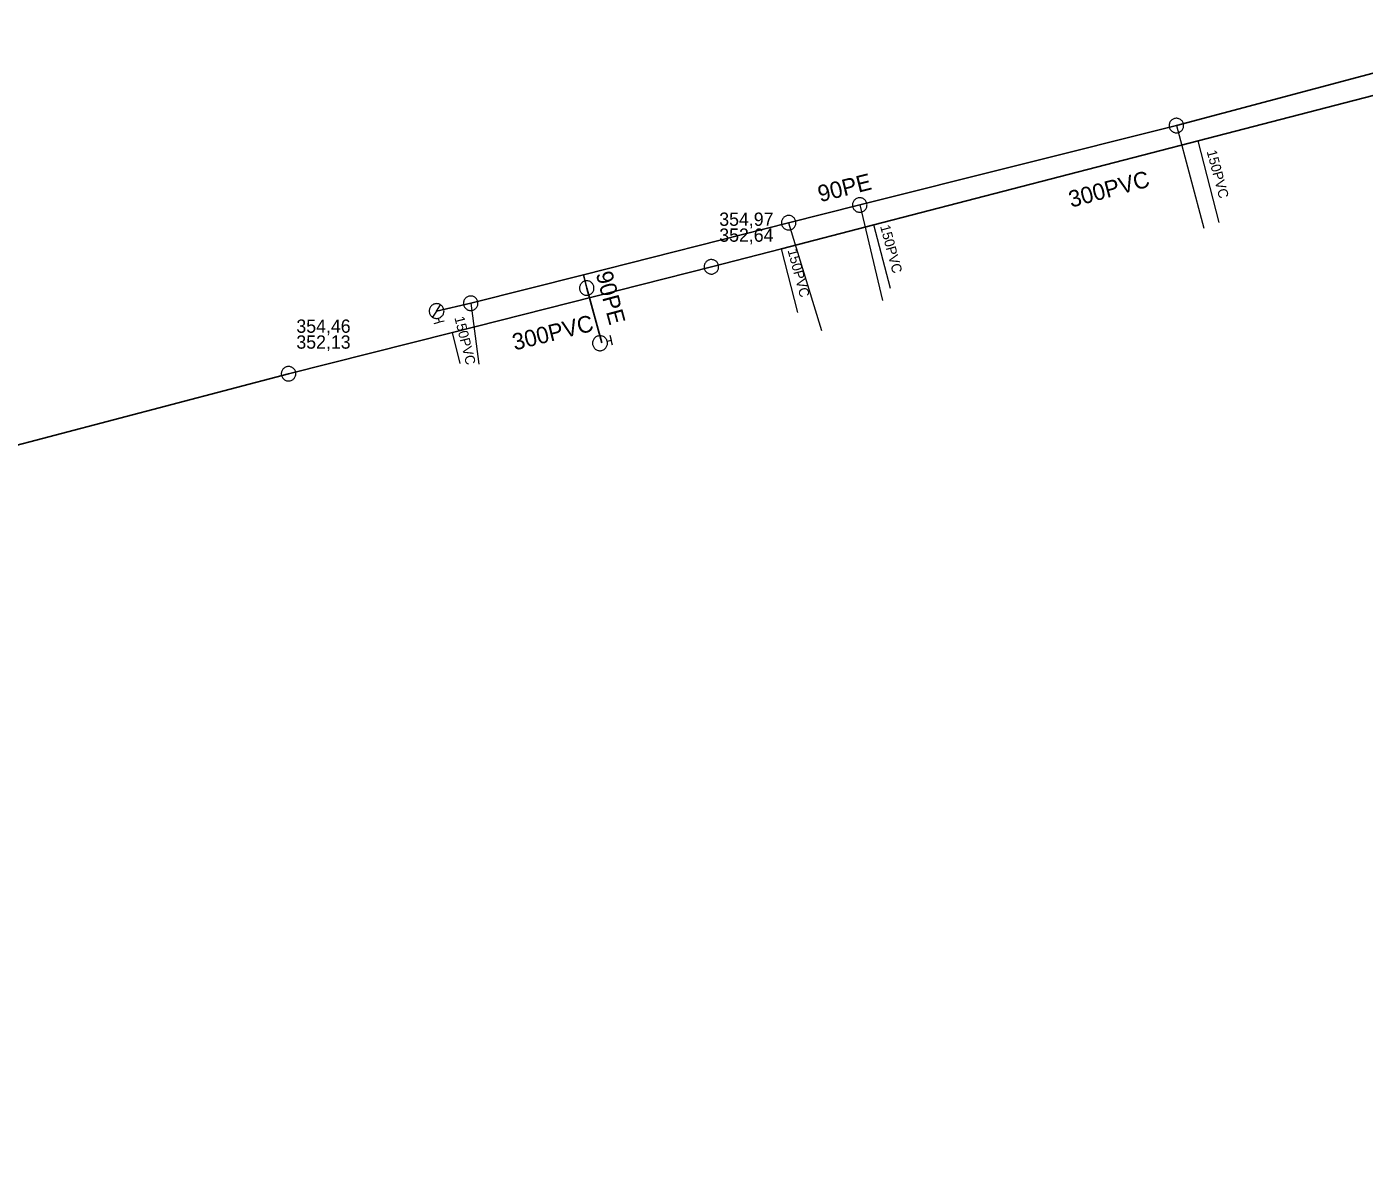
# Model space of a CAD drawing. Extents: x -741806 to -738704, y -1059275 to -1055387.
# Drawn here: x -740704.9 to -740624.2, y -1057268.2 to -1057199 of the extents above; entities that cross this region are included whole.
import ezdxf

# ---------------------------------------------------------------- set-up
doc = ezdxf.new("R2010")
doc.units = 0
doc.header["$LTSCALE"] = 0.4
for name, color, linetype, lineweight in [('2', 7, 'Continuous', 25), ('21', 7, 'Continuous', 13), ('3', 7, 'Continuous', 13), ('50', 7, 'Continuous', 13), ('51', 7, 'Continuous', 13), ('52', 7, 'Continuous', 25), ('56', 7, 'Continuous', 13), ('6', 7, 'Continuous', 13)]:
    doc.layers.add(name, color=color, linetype=linetype, lineweight=lineweight)
for name, color, linetype in [('5', 7, 'Continuous'), ('53', 7, 'Continuous'), ('55', 7, 'Continuous')]:
    doc.layers.add(name, color=color, linetype=linetype)

msp = doc.modelspace()

# ---------------------------------------------------------------- linework, layer by layer
at = {"layer": '2'}
msp.add_line((-740689.129, -1057219.889), (-740734.98, -1057231.919), dxfattribs=at)
for points in [[(-740615.399, -1057200.96), (-740634.256, -1057205.84), (-740653.813, -1057210.902), (-740659.397, -1057212.347), (-740663.62, -1057213.44)], [(-740663.62, -1057213.44), (-740679.245, -1057217.391), (-740689.129, -1057219.889)]]:
    msp.add_lwpolyline(points, dxfattribs=at)
at = {"layer": '21'}
for p, q in [((-740635.57, -1057204.919), (-740633.92, -1057211.1)), ((-740654.67, -1057209.71), (-740653.3, -1057215.46)), ((-740658.96, -1057210.78), (-740656.969, -1057217.28)), ((-740678.14, -1057215.639), (-740677.64, -1057219.31))]:
    msp.add_line(p, q, dxfattribs=at)
at = {"layer": '3'}
for points in [[(-740664.044, -1057213.549), (-740664.029, -1057213.592), (-740664.011, -1057213.633), (-740663.989, -1057213.674), (-740663.963, -1057213.711), (-740663.932, -1057213.745), (-740663.898, -1057213.777), (-740663.861, -1057213.803), (-740663.822, -1057213.827), (-740663.78, -1057213.845), (-740663.737, -1057213.86), (-740663.692, -1057213.87), (-740663.646, -1057213.876), (-740663.601, -1057213.875), (-740663.555, -1057213.872), (-740663.51, -1057213.862), (-740663.466, -1057213.849), (-740663.425, -1057213.83), (-740663.385, -1057213.808), (-740663.347, -1057213.781), (-740663.313, -1057213.75), (-740663.282, -1057213.716), (-740663.256, -1057213.68), (-740663.232, -1057213.64), (-740663.213, -1057213.599), (-740663.198, -1057213.555), (-740663.189, -1057213.51), (-740663.183, -1057213.465), (-740663.183, -1057213.419), (-740663.187, -1057213.374), (-740663.197, -1057213.329), (-740663.21, -1057213.285), (-740663.228, -1057213.244), (-740663.251, -1057213.203), (-740663.278, -1057213.166), (-740663.308, -1057213.132), (-740663.342, -1057213.101), (-740663.378, -1057213.074), (-740663.419, -1057213.05), (-740663.46, -1057213.032), (-740663.503, -1057213.017), (-740663.548, -1057213.007), (-740663.593, -1057213.001), (-740663.639, -1057213.001), (-740663.684, -1057213.005), (-740663.729, -1057213.015), (-740663.773, -1057213.028), (-740663.815, -1057213.047), (-740663.855, -1057213.069), (-740663.892, -1057213.096), (-740663.927, -1057213.127), (-740663.957, -1057213.161), (-740663.985, -1057213.197), (-740664.008, -1057213.237), (-740664.027, -1057213.278), (-740664.041, -1057213.322), (-740664.051, -1057213.367), (-740664.056, -1057213.412), (-740664.057, -1057213.458), (-740664.052, -1057213.503), (-740664.044, -1057213.548)], [(-740689.553, -1057219.995), (-740689.539, -1057220.038), (-740689.522, -1057220.08), (-740689.499, -1057220.121), (-740689.473, -1057220.158), (-740689.443, -1057220.192), (-740689.409, -1057220.224), (-740689.372, -1057220.251), (-740689.333, -1057220.275), (-740689.291, -1057220.293), (-740689.248, -1057220.308), (-740689.203, -1057220.318), (-740689.158, -1057220.324), (-740689.112, -1057220.324), (-740689.067, -1057220.321), (-740689.022, -1057220.312), (-740688.977, -1057220.298), (-740688.936, -1057220.28), (-740688.896, -1057220.258), (-740688.858, -1057220.231), (-740688.824, -1057220.201), (-740688.793, -1057220.167), (-740688.766, -1057220.132), (-740688.742, -1057220.091), (-740688.722, -1057220.05), (-740688.708, -1057220.006), (-740688.698, -1057219.962), (-740688.692, -1057219.917), (-740688.692, -1057219.87), (-740688.696, -1057219.825), (-740688.705, -1057219.78), (-740688.718, -1057219.737), (-740688.736, -1057219.695), (-740688.759, -1057219.654), (-740688.786, -1057219.617), (-740688.815, -1057219.583), (-740688.849, -1057219.551), (-740688.885, -1057219.524), (-740688.925, -1057219.5), (-740688.966, -1057219.482), (-740689.009, -1057219.467), (-740689.054, -1057219.457), (-740689.1, -1057219.451), (-740689.146, -1057219.45), (-740689.191, -1057219.454), (-740689.236, -1057219.463), (-740689.28, -1057219.477), (-740689.322, -1057219.494), (-740689.362, -1057219.517), (-740689.399, -1057219.544), (-740689.434, -1057219.574), (-740689.465, -1057219.608), (-740689.493, -1057219.644), (-740689.516, -1057219.684), (-740689.535, -1057219.725), (-740689.55, -1057219.769), (-740689.56, -1057219.813), (-740689.565, -1057219.858), (-740689.566, -1057219.905), (-740689.562, -1057219.95), (-740689.554, -1057219.994)]]:
    msp.add_lwpolyline(points, dxfattribs=at)
at = {"layer": '50'}
for p, q in [((-740680.2, -1057216.105), (-740680.437, -1057216.479)), ((-740680.2, -1057216.105), (-740679.961, -1057215.726)), ((-740680.343, -1057216.854), (-740680.043, -1057216.785)), ((-740680.099, -1057216.541), (-740680.043, -1057216.785)), ((-740679.743, -1057216.717), (-740680.043, -1057216.785)), ((-740669.745, -1057217.562), (-740669.664, -1057217.859)), ((-740669.908, -1057217.927), (-740669.664, -1057217.859)), ((-740669.581, -1057218.159), (-740669.664, -1057217.859))]:
    msp.add_line(p, q, dxfattribs=at)
for points in [[(-740680.633, -1057216.2), (-740680.619, -1057216.247), (-740680.604, -1057216.291), (-740680.581, -1057216.333), (-740680.555, -1057216.371), (-740680.528, -1057216.406), (-740680.492, -1057216.44), (-740680.456, -1057216.467), (-740680.416, -1057216.494), (-740680.376, -1057216.516), (-740680.331, -1057216.53), (-740680.286, -1057216.542), (-740680.24, -1057216.551), (-740680.193, -1057216.551), (-740680.147, -1057216.548), (-740680.101, -1057216.541), (-740680.057, -1057216.528), (-740680.014, -1057216.513), (-740679.972, -1057216.49), (-740679.933, -1057216.464), (-740679.896, -1057216.434), (-740679.864, -1057216.401), (-740679.835, -1057216.364), (-740679.81, -1057216.325), (-740679.789, -1057216.284), (-740679.772, -1057216.239), (-740679.76, -1057216.195), (-740679.754, -1057216.149), (-740679.75, -1057216.101), (-740679.756, -1057216.055), (-740679.76, -1057216.009), (-740679.773, -1057215.963), (-740679.792, -1057215.92), (-740679.812, -1057215.88), (-740679.838, -1057215.839), (-740679.868, -1057215.804), (-740679.901, -1057215.77), (-740679.938, -1057215.743), (-740679.977, -1057215.716), (-740680.02, -1057215.695), (-740680.063, -1057215.68), (-740680.109, -1057215.668), (-740680.155, -1057215.662), (-740680.2, -1057215.658), (-740680.25, -1057215.661), (-740680.295, -1057215.668), (-740680.339, -1057215.682), (-740680.382, -1057215.7), (-740680.425, -1057215.721), (-740680.463, -1057215.746), (-740680.5, -1057215.777), (-740680.532, -1057215.809), (-740680.562, -1057215.846), (-740680.586, -1057215.885), (-740680.608, -1057215.925), (-740680.622, -1057215.971), (-740680.636, -1057216.015), (-740680.643, -1057216.062), (-740680.643, -1057216.108), (-740680.641, -1057216.154)], [(-740670.227, -1057218.48), (-740670.18, -1057218.466), (-740670.138, -1057218.447), (-740670.096, -1057218.422), (-740670.059, -1057218.396), (-740670.023, -1057218.367), (-740669.992, -1057218.33), (-740669.967, -1057218.29), (-740669.94, -1057218.251), (-740669.92, -1057218.207), (-740669.908, -1057218.161), (-740669.897, -1057218.116), (-740669.89, -1057218.07), (-740669.894, -1057218.023), (-740669.897, -1057217.976), (-740669.907, -1057217.93), (-740669.922, -1057217.888), (-740669.938, -1057217.843), (-740669.964, -1057217.801), (-740669.993, -1057217.765), (-740670.024, -1057217.727), (-740670.058, -1057217.697), (-740670.097, -1057217.668), (-740670.139, -1057217.646), (-740670.18, -1057217.627), (-740670.225, -1057217.611), (-740670.27, -1057217.602), (-740670.318, -1057217.597), (-740670.365, -1057217.595), (-740670.411, -1057217.603), (-740670.457, -1057217.611), (-740670.504, -1057217.626), (-740670.547, -1057217.645), (-740670.586, -1057217.668), (-740670.626, -1057217.696), (-740670.659, -1057217.729), (-740670.692, -1057217.761), (-740670.718, -1057217.802), (-740670.742, -1057217.841), (-740670.762, -1057217.886), (-740670.776, -1057217.929), (-740670.786, -1057217.978), (-740670.79, -1057218.023), (-740670.792, -1057218.069), (-740670.786, -1057218.118), (-740670.777, -1057218.164), (-740670.761, -1057218.209), (-740670.742, -1057218.249), (-740670.718, -1057218.29), (-740670.691, -1057218.33), (-740670.658, -1057218.365), (-740670.625, -1057218.396), (-740670.586, -1057218.424), (-740670.547, -1057218.447), (-740670.504, -1057218.466), (-740670.458, -1057218.479), (-740670.412, -1057218.493), (-740670.366, -1057218.496), (-740670.318, -1057218.496), (-740670.272, -1057218.491)]]:
    msp.add_lwpolyline(points, close=True, dxfattribs=at)
at = {"layer": '51'}
for points in [[(-740635.992, -1057205.031), (-740635.978, -1057205.074), (-740635.96, -1057205.115), (-740635.937, -1057205.156), (-740635.911, -1057205.192), (-740635.88, -1057205.226), (-740635.845, -1057205.258), (-740635.808, -1057205.284), (-740635.769, -1057205.308), (-740635.727, -1057205.325), (-740635.684, -1057205.34), (-740635.639, -1057205.349), (-740635.593, -1057205.355), (-740635.547, -1057205.355), (-740635.502, -1057205.35), (-740635.457, -1057205.34), (-740635.413, -1057205.326), (-740635.371, -1057205.308), (-740635.332, -1057205.285), (-740635.295, -1057205.258), (-740635.261, -1057205.227), (-740635.23, -1057205.193), (-740635.203, -1057205.157), (-740635.18, -1057205.116), (-740635.161, -1057205.075), (-740635.147, -1057205.031), (-740635.138, -1057204.986), (-740635.133, -1057204.941), (-740635.133, -1057204.895), (-740635.138, -1057204.849), (-740635.147, -1057204.804), (-740635.161, -1057204.762), (-740635.18, -1057204.72), (-740635.203, -1057204.679), (-740635.229, -1057204.643), (-740635.26, -1057204.609), (-740635.294, -1057204.578), (-740635.331, -1057204.551), (-740635.37, -1057204.528), (-740635.412, -1057204.51), (-740635.456, -1057204.495), (-740635.501, -1057204.486), (-740635.547, -1057204.48), (-740635.592, -1057204.481), (-740635.637, -1057204.485), (-740635.682, -1057204.495), (-740635.726, -1057204.509), (-740635.768, -1057204.528), (-740635.807, -1057204.55), (-740635.845, -1057204.577), (-740635.879, -1057204.608), (-740635.909, -1057204.642), (-740635.937, -1057204.678), (-740635.959, -1057204.719), (-740635.978, -1057204.76), (-740635.992, -1057204.804), (-740636.002, -1057204.849), (-740636.007, -1057204.894), (-740636.007, -1057204.94), (-740636.002, -1057204.986), (-740635.992, -1057205.03)], [(-740654.569, -1057210.135), (-740654.525, -1057210.122), (-740654.483, -1057210.105), (-740654.442, -1057210.083), (-740654.405, -1057210.058), (-740654.37, -1057210.028), (-740654.338, -1057209.994), (-740654.311, -1057209.958), (-740654.286, -1057209.919), (-740654.267, -1057209.878), (-740654.252, -1057209.835), (-740654.241, -1057209.79), (-740654.234, -1057209.745), (-740654.233, -1057209.699), (-740654.236, -1057209.654), (-740654.245, -1057209.608), (-740654.257, -1057209.564), (-740654.275, -1057209.522), (-740654.297, -1057209.482), (-740654.323, -1057209.444), (-740654.353, -1057209.409), (-740654.386, -1057209.378), (-740654.422, -1057209.349), (-740654.461, -1057209.326), (-740654.502, -1057209.306), (-740654.546, -1057209.29), (-740654.591, -1057209.279), (-740654.635, -1057209.274), (-740654.682, -1057209.272), (-740654.727, -1057209.276), (-740654.772, -1057209.284), (-740654.816, -1057209.297), (-740654.858, -1057209.314), (-740654.899, -1057209.336), (-740654.936, -1057209.362), (-740654.971, -1057209.392), (-740655.003, -1057209.425), (-740655.03, -1057209.461), (-740655.055, -1057209.5), (-740655.074, -1057209.542), (-740655.089, -1057209.584), (-740655.1, -1057209.629), (-740655.107, -1057209.675), (-740655.107, -1057209.72), (-740655.105, -1057209.766), (-740655.096, -1057209.811), (-740655.083, -1057209.855), (-740655.065, -1057209.897), (-740655.044, -1057209.938), (-740655.018, -1057209.975), (-740654.988, -1057210.01), (-740654.955, -1057210.042), (-740654.919, -1057210.07), (-740654.88, -1057210.094), (-740654.839, -1057210.114), (-740654.795, -1057210.129), (-740654.75, -1057210.14), (-740654.706, -1057210.146), (-740654.659, -1057210.147), (-740654.614, -1057210.143), (-740654.57, -1057210.135)], [(-740658.832, -1057211.198), (-740658.79, -1057211.182), (-740658.749, -1057211.163), (-740658.709, -1057211.138), (-740658.674, -1057211.11), (-740658.641, -1057211.078), (-740658.611, -1057211.043), (-740658.586, -1057211.005), (-740658.563, -1057210.965), (-740658.547, -1057210.922), (-740658.534, -1057210.878), (-740658.526, -1057210.833), (-740658.523, -1057210.787), (-740658.524, -1057210.741), (-740658.531, -1057210.696), (-740658.542, -1057210.652), (-740658.558, -1057210.608), (-740658.577, -1057210.567), (-740658.602, -1057210.529), (-740658.631, -1057210.493), (-740658.663, -1057210.46), (-740658.698, -1057210.431), (-740658.735, -1057210.404), (-740658.776, -1057210.383), (-740658.818, -1057210.366), (-740658.862, -1057210.353), (-740658.908, -1057210.345), (-740658.953, -1057210.342), (-740658.999, -1057210.344), (-740659.044, -1057210.351), (-740659.089, -1057210.361), (-740659.131, -1057210.377), (-740659.172, -1057210.397), (-740659.212, -1057210.422), (-740659.247, -1057210.449), (-740659.28, -1057210.481), (-740659.31, -1057210.517), (-740659.335, -1057210.555), (-740659.357, -1057210.595), (-740659.374, -1057210.638), (-740659.386, -1057210.681), (-740659.395, -1057210.727), (-740659.398, -1057210.773), (-740659.396, -1057210.818), (-740659.39, -1057210.863), (-740659.379, -1057210.908), (-740659.363, -1057210.951), (-740659.343, -1057210.992), (-740659.319, -1057211.031), (-740659.29, -1057211.067), (-740659.258, -1057211.1), (-740659.223, -1057211.129), (-740659.186, -1057211.155), (-740659.145, -1057211.176), (-740659.103, -1057211.194), (-740659.058, -1057211.206), (-740659.013, -1057211.214), (-740658.968, -1057211.217), (-740658.922, -1057211.216), (-740658.877, -1057211.209), (-740658.833, -1057211.198)], [(-740671.033, -1057215.143), (-740670.99, -1057215.13), (-740670.948, -1057215.112), (-740670.907, -1057215.09), (-740670.87, -1057215.064), (-740670.836, -1057215.034), (-740670.804, -1057215), (-740670.777, -1057214.963), (-740670.753, -1057214.924), (-740670.735, -1057214.882), (-740670.72, -1057214.839), (-740670.71, -1057214.794), (-740670.704, -1057214.748), (-740670.703, -1057214.703), (-740670.707, -1057214.657), (-740670.716, -1057214.612), (-740670.73, -1057214.568), (-740670.747, -1057214.526), (-740670.77, -1057214.487), (-740670.797, -1057214.449), (-740670.827, -1057214.415), (-740670.861, -1057214.384), (-740670.897, -1057214.356), (-740670.937, -1057214.333), (-740670.978, -1057214.313), (-740671.022, -1057214.299), (-740671.067, -1057214.288), (-740671.111, -1057214.283), (-740671.158, -1057214.283), (-740671.203, -1057214.287), (-740671.248, -1057214.295), (-740671.291, -1057214.309), (-740671.333, -1057214.327), (-740671.374, -1057214.35), (-740671.411, -1057214.376), (-740671.445, -1057214.406), (-740671.477, -1057214.44), (-740671.504, -1057214.476), (-740671.528, -1057214.516), (-740671.546, -1057214.557), (-740671.561, -1057214.6), (-740671.571, -1057214.645), (-740671.577, -1057214.691), (-740671.577, -1057214.736), (-740671.574, -1057214.782), (-740671.565, -1057214.827), (-740671.551, -1057214.871), (-740671.533, -1057214.913), (-740671.511, -1057214.953), (-740671.484, -1057214.99), (-740671.454, -1057215.025), (-740671.42, -1057215.056), (-740671.384, -1057215.084), (-740671.344, -1057215.107), (-740671.303, -1057215.126), (-740671.259, -1057215.141), (-740671.214, -1057215.151), (-740671.17, -1057215.156), (-740671.123, -1057215.157), (-740671.078, -1057215.153), (-740671.034, -1057215.144)], [(-740678.563, -1057215.745), (-740678.55, -1057215.788), (-740678.532, -1057215.83), (-740678.51, -1057215.871), (-740678.484, -1057215.908), (-740678.453, -1057215.942), (-740678.42, -1057215.974), (-740678.383, -1057216.001), (-740678.344, -1057216.025), (-740678.302, -1057216.043), (-740678.259, -1057216.058), (-740678.214, -1057216.069), (-740678.168, -1057216.074), (-740678.123, -1057216.075), (-740678.077, -1057216.071), (-740678.032, -1057216.062), (-740677.988, -1057216.048), (-740677.946, -1057216.031), (-740677.907, -1057216.008), (-740677.869, -1057215.981), (-740677.834, -1057215.951), (-740677.804, -1057215.917), (-740677.776, -1057215.881), (-740677.753, -1057215.841), (-740677.733, -1057215.8), (-740677.719, -1057215.756), (-740677.708, -1057215.711), (-740677.703, -1057215.667), (-740677.703, -1057215.62), (-740677.707, -1057215.575), (-740677.715, -1057215.529), (-740677.729, -1057215.487), (-740677.747, -1057215.445), (-740677.77, -1057215.404), (-740677.796, -1057215.367), (-740677.826, -1057215.333), (-740677.86, -1057215.301), (-740677.897, -1057215.274), (-740677.936, -1057215.25), (-740677.977, -1057215.232), (-740678.02, -1057215.217), (-740678.065, -1057215.207), (-740678.111, -1057215.201), (-740678.157, -1057215.201), (-740678.202, -1057215.204), (-740678.247, -1057215.213), (-740678.291, -1057215.227), (-740678.333, -1057215.245), (-740678.373, -1057215.267), (-740678.41, -1057215.294), (-740678.445, -1057215.324), (-740678.476, -1057215.358), (-740678.504, -1057215.394), (-740678.527, -1057215.434), (-740678.546, -1057215.475), (-740678.561, -1057215.519), (-740678.571, -1057215.564), (-740678.576, -1057215.608), (-740678.577, -1057215.655), (-740678.573, -1057215.7), (-740678.563, -1057215.744)]]:
    msp.add_lwpolyline(points, dxfattribs=at)
at = {"layer": '52'}
for points in [[(-740599.789, -1057271.49), (-740600.43, -1057271.03), (-740601.149, -1057264.71), (-740599.89, -1057259.55), (-740605.469, -1057237.879), (-740606.21, -1057235.75), (-740610.079, -1057216.44), (-740610.699, -1057213.46), (-740613.21, -1057198.96), (-740635.57, -1057204.919), (-740654.67, -1057209.71), (-740658.96, -1057210.78), (-740671.342, -1057213.918), (-740678.14, -1057215.639), (-740680.199, -1057216.11)], [(-740671.342, -1057213.918), (-740671.14, -1057214.72), (-740670.23, -1057218.03)]]:
    msp.add_lwpolyline(points, dxfattribs=at)
at = {"layer": '56'}
for p, q in [((-740632.98, -1057210.77), (-740634.256, -1057205.84)), ((-740652.82, -1057214.74), (-740653.813, -1057210.902)), ((-740658.399, -1057216.2), (-740659.397, -1057212.347)), ((-740678.77, -1057219.27), (-740679.245, -1057217.391))]:
    msp.add_line(p, q, dxfattribs=at)

# ---------------------------------------------------------------- texts
at = {"layer": '5'}
for rotation, p in [(15, (-740641.916, -1057209.873)), (14, (-740675.491, -1057218.489))]:
    msp.add_text('300PVC', height=1, rotation=rotation, dxfattribs=at).set_placement(p)
at = {"layer": '53'}
for rotation, p in [(14, (-740657.06, -1057209.545)), (285, (-740670.599, -1057213.851))]:
    msp.add_text('90PE', height=1, rotation=rotation, dxfattribs=at).set_placement(p)
at = {"layer": '55'}
for rotation, p in [(285, (-740633.748, -1057206.478)), (285, (-740653.447, -1057210.995)), (285, (-740659.029, -1057212.447)), (284, (-740679.128, -1057216.503))]:
    msp.add_text('150PVC', height=0.6, rotation=rotation, dxfattribs=at).set_placement(p)
at = {"layer": '6'}
for s, p in [('354,97', (-740663.147, -1057210.966)), ('352,64', (-740663.147, -1057211.926)), ('354,46', (-740688.657, -1057217.416)), ('352,13', (-740688.657, -1057218.376))]:
    msp.add_text(s, height=0.8, dxfattribs=at).set_placement(p)

doc.saveas('drawing.dxf')
